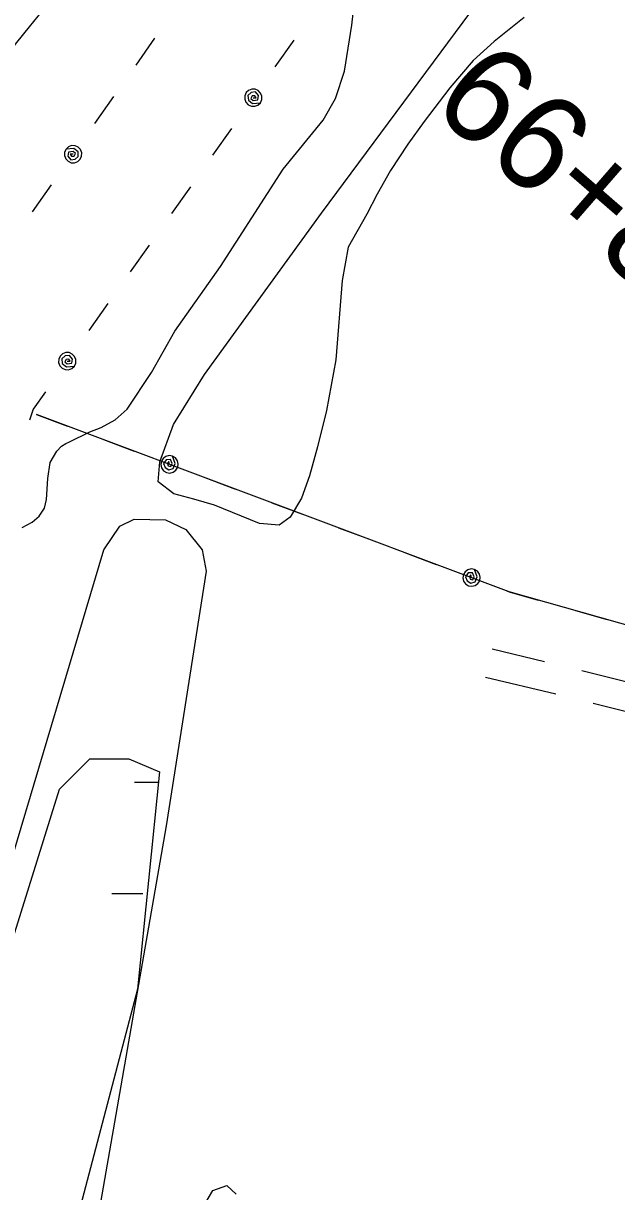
# Model space of a CAD drawing. Extents: x 3535183 to 3573198, y 534952 to 560562.
# Drawn here: x 3559421 to 3560036, y 553996 to 555206 of the extents above; entities that cross this region are included whole.
import ezdxf

# ---------------------------------------------------------------- set-up
doc = ezdxf.new("R2010")
doc.units = 0
for name, color, linetype in [('V-RAIL-TRAK', 7, 'Continuous'), ('V-ROAD-CNTR', 7, 'Continuous'), ('V-SITE-VEGE', 7, 'Continuous'), ('V-SURV-IDEN', 7, 'Continuous'), ('V-TOPO-SHOR', 7, 'Continuous'), ('V-UTIL-LINE', 7, 'Continuous'), ('V-WETL-SWMP', 7, 'Continuous')]:
    doc.layers.add(name, color=color, linetype=linetype)

msp = doc.modelspace()

# ---------------------------------------------------------------- linework, layer by layer
at = {"layer": 'V-RAIL-TRAK'}
msp.add_lwpolyline([(3559454.2, 555235.6), (3559440.7, 555219.3), (3559427.3, 555202.8), (3559414.1, 555186.3), (3559401.1, 555169.6), (3559388.2, 555152.8), (3559375.5, 555135.8), (3559362.9, 555118.8), (3559350.5, 555101.6), (3559338.3, 555084.3), (3559326.2, 555066.9), (3559314.3, 555049.4), (3559302.5, 555031.8), (3559291, 555014), (3559279.6, 554996.2), (3559249, 554952.1), (3559218.6, 554908), (3559188.4, 554863.8), (3559158.4, 554819.4)], dxfattribs=at)
at = {"layer": 'V-ROAD-CNTR'}
for p, q in [((3559960.7, 554545.2), (3559906.5, 554558.1)), ((3559972.4, 554511.7), (3559899.6, 554528.9))]:
    msp.add_line(p, q, dxfattribs=at)
for points in [[(3560096.5, 554511.2), (3560057.3, 554521.2), (3559999.6, 554535.8)], [(3560108.1, 554477.2), (3560049.9, 554492.2), (3560011.2, 554501.9)]]:
    msp.add_lwpolyline(points, dxfattribs=at)
at = {"layer": 'V-SITE-VEGE'}
for points in [[(3559939.7, 555212.4), (3559908.6, 555187.5), (3559886.9, 555167.7), (3559862.9, 555139.4), (3559836.3, 555104.8), (3559819.4, 555081.3), (3559801.4, 555053.8), (3559787.5, 555029.5), (3559776.9, 555008.7), (3559757.4, 554974.4), (3559751.3, 554940), (3559744.7, 554857.9), (3559735.2, 554805.3), (3559725.7, 554767.6), (3559717.4, 554737.7), (3559709.1, 554714.6), (3559697.5, 554694.8), (3559686.2, 554686.7), (3559665.7, 554688.2), (3559619.1, 554707.4), (3559597.8, 554713.5), (3559576.9, 554719.1), (3559560.9, 554731.5), (3559562.5, 554752.1), (3559576.8, 554790.9), (3559608.7, 554842.7), (3559729.9, 555009.6), (3559953.9, 555312)], [(3559396.4, 554299.3), (3559504.4, 554661.2), (3559521, 554685.4), (3559535.9, 554692.9), (3559568.4, 554692), (3559589.3, 554682.2), (3559606.4, 554661.2), (3559610.4, 554638.8), (3559569.2, 554375.3), (3559406.2, 553440.7)], [(3559609, 553983.5), (3559617.5, 553997.7), (3559631.8, 554002.9), (3559641.5, 553993.7)]]:
    msp.add_lwpolyline(points, dxfattribs=at)
at = {"layer": 'V-TOPO-SHOR'}
msp.add_lwpolyline([(3559419.9, 554684.1), (3559430.3, 554689.6), (3559437.5, 554696), (3559443.1, 554704.1), (3559445.2, 554713.3), (3559446.4, 554735), (3559448.8, 554751.5), (3559456, 554763.1), (3559460.8, 554768.3), (3559465, 554771.1), (3559468.2, 554772.5), (3559489.9, 554783.2), (3559501.7, 554787.8), (3559516.3, 554795.6), (3559528.8, 554806.6), (3559553.8, 554844.8), (3559578, 554887.6), (3559625.2, 554954.4), (3559690.2, 555055.2), (3559731.6, 555106), (3559744.4, 555128.6), (3559753.7, 555156.7), (3559761.3, 555204.4), (3559767.9, 555261.6)], dxfattribs=at)
at = {"layer": 'V-UTIL-LINE'}
for points in [[(3559537.9, 555163.1), (3559557.5, 555190.9)], [(3559701.3, 555189), (3559681.7, 555161.2)], [(3559495.2, 555102.7), (3559514.8, 555130.4)], [(3559659.2, 555129.3), (3559662.1, 555129.3), (3559660.8, 555131.2), (3559658.1, 555131.2), (3559656.6, 555128.6), (3559659.3, 555126.5), (3559664, 555127.2), (3559664.7, 555131.4), (3559661.7, 555135.2), (3559657.1, 555134.6), (3559653.8, 555131.6), (3559654.2, 555126.8), (3559658.5, 555123.4), (3559666.6, 555124.1), (3559668, 555127.4), (3559668.1, 555130.9), (3559666.9, 555134.1), (3559664.4, 555136.7), (3559661.2, 555138.1), (3559657.7, 555138.2), (3559654.4, 555136.9), (3559651.9, 555134.5), (3559650.5, 555131.3), (3559650.4, 555127.8), (3559651.6, 555124.5), (3559654.1, 555122), (3559657.3, 555120.6), (3559660.8, 555120.5), (3559664.1, 555121.7), (3559666.6, 555124.1)], [(3559636.8, 555097.5), (3559617.1, 555069.7)], [(3559472.7, 555070.8), (3559469.8, 555070.8), (3559471.1, 555068.9), (3559473.9, 555068.9), (3559475.3, 555071.5), (3559472.6, 555073.6), (3559468, 555072.9), (3559467.2, 555068.7), (3559470.3, 555065), (3559474.8, 555065.5), (3559478.1, 555068.5), (3559477.8, 555073.3), (3559473.5, 555076.8), (3559465.4, 555076), (3559463.9, 555072.8), (3559463.8, 555069.3), (3559465.1, 555066), (3559467.5, 555063.4), (3559470.7, 555062), (3559474.2, 555061.9), (3559477.5, 555063.2), (3559480.1, 555065.6), (3559481.5, 555068.8), (3559481.6, 555072.3), (3559480.3, 555075.6), (3559477.9, 555078.1), (3559474.7, 555079.6), (3559471.2, 555079.7), (3559467.9, 555078.4), (3559465.4, 555076)], [(3559430.6, 555011.2), (3559450.2, 555038.9)], [(3559594.1, 555037), (3559574.5, 555009.2)], [(3559551.4, 554976.6), (3559531.8, 554948.8)], [(3559508.7, 554916.1), (3559489.1, 554888.3)], [(3559466.6, 554856.5), (3559469.5, 554856.5), (3559468.2, 554858.4), (3559465.4, 554858.3), (3559464, 554855.8), (3559466.7, 554853.7), (3559471.3, 554854.4), (3559472.1, 554858.6), (3559469, 554862.3), (3559464.5, 554861.8), (3559461.2, 554858.8), (3559461.5, 554854), (3559465.8, 554850.5), (3559474, 554851.3), (3559475.4, 554854.5), (3559475.5, 554858), (3559474.2, 554861.3), (3559471.8, 554863.8), (3559468.6, 554865.3), (3559465.1, 554865.4), (3559461.8, 554864.1), (3559459.3, 554861.7), (3559457.8, 554858.5), (3559457.7, 554855), (3559459, 554851.7), (3559461.4, 554849.1), (3559464.6, 554847.7), (3559468.1, 554847.6), (3559471.4, 554848.9), (3559474, 554851.3)], [(3559444.1, 554824.6), (3559431.5, 554806.8), (3559427.7, 554795.2)], [(3562105.8, 552210.8), (3561772.9, 552658.1), (3560776.1, 553941.5), (3560567.7, 554200.2), (3560322.8, 554504.6), (3559924.3, 554617.6), (3559434.9, 554801.3)], [(3559434.9, 554801.3), (3559466.8, 554789.3)], [(3559504.2, 554775.3), (3559536.1, 554763.3)], [(3559572.6, 554749.6), (3559571.9, 554752.4), (3559570.3, 554750.6), (3559571.1, 554748), (3559573.9, 554747.3), (3559575.3, 554750.4), (3559573.4, 554754.7), (3559569.2, 554754.4), (3559566.3, 554750.5), (3559568, 554746.2), (3559571.7, 554743.8), (3559576.3, 554745.4), (3559578.5, 554750.4), (3559575.7, 554758), (3559572.3, 554758.6), (3559568.8, 554757.8), (3559566, 554755.8), (3559564.1, 554752.8), (3559563.6, 554749.3), (3559564.4, 554745.9), (3559566.4, 554743), (3559569.4, 554741.2), (3559572.9, 554740.6), (3559576.3, 554741.4), (3559579.1, 554743.5), (3559581, 554746.5), (3559581.6, 554749.9), (3559580.8, 554753.3), (3559578.7, 554756.2), (3559575.7, 554758)], [(3559609.1, 554735.9), (3559640.9, 554724)], [(3559678.4, 554709.9), (3559710.2, 554698)], [(3559747.6, 554683.9), (3559779.5, 554672)], [(3559816.9, 554657.9), (3559848.8, 554646)], [(3559885.3, 554632.3), (3559884.6, 554635), (3559883, 554633.3), (3559883.8, 554630.6), (3559886.6, 554629.9), (3559888, 554633), (3559886.1, 554637.4), (3559881.9, 554637.1), (3559879, 554633.1), (3559880.7, 554628.9), (3559884.4, 554626.4), (3559889, 554628), (3559891.2, 554633), (3559888.4, 554640.7), (3559885, 554641.3), (3559881.6, 554640.5), (3559878.7, 554638.4), (3559876.8, 554635.4), (3559876.3, 554632), (3559877.1, 554628.5), (3559879.1, 554625.7), (3559882.1, 554623.8), (3559885.6, 554623.3), (3559889, 554624.1), (3559891.8, 554626.1), (3559893.7, 554629.1), (3559894.3, 554632.6), (3559893.5, 554636), (3559891.4, 554638.8), (3559888.4, 554640.7)], [(3559921.8, 554618.6), (3559924.3, 554617.6), (3559954.4, 554609.1)], [(3559992.9, 554598.2), (3560025.6, 554588.9)]]:
    msp.add_lwpolyline(points, dxfattribs=at)
at = {"layer": 'V-WETL-SWMP'}
for p, q in [((3559536.2, 554420.6), (3559560.9, 554420.6)), ((3559512.8, 554305.2), (3559544.8, 554305.2))]:
    msp.add_line(p, q, dxfattribs=at)
msp.add_lwpolyline([(3559282.9, 553850.6), (3559458.5, 554413.2), (3559490, 554444.7), (3559530.5, 554444.7), (3559562, 554431.2), (3559539.5, 554206.2), (3559454, 553882.1), (3559350.5, 553283.5)], dxfattribs=at)

# ---------------------------------------------------------------- texts
at = {"layer": 'V-SURV-IDEN'}
msp.add_text('66+89.8', height=100, rotation=319.0306, dxfattribs=at).set_placement((3559840.8, 555118.9))

doc.saveas('drawing.dxf')
